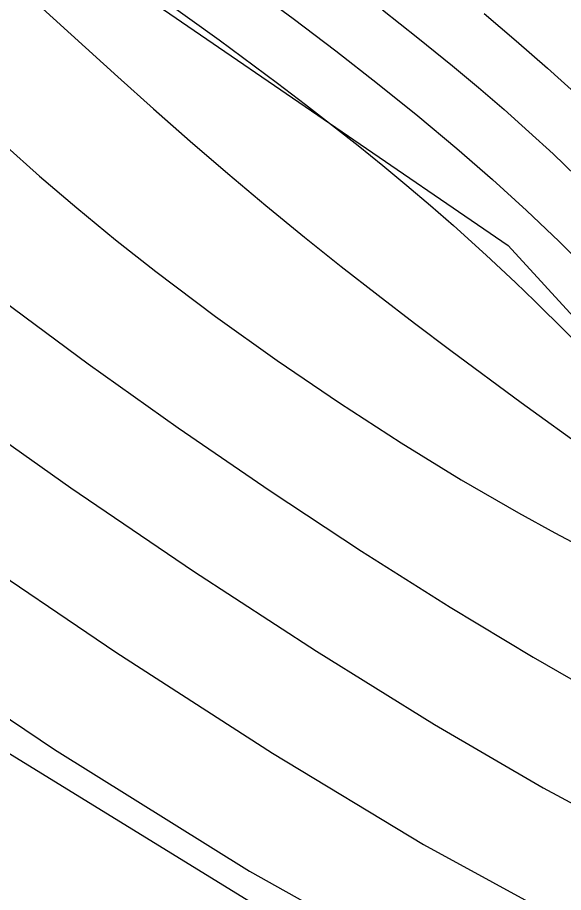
# Model space of a CAD drawing. Extents: x 2356077 to 2359823, y 225951 to 227822.
# Drawn here: x 2357536.02 to 2357545.33, y 226756.27 to 226771.19 of the extents above; entities that cross this region are included whole.
import ezdxf

# ---------------------------------------------------------------- set-up
doc = ezdxf.new("R2010")
doc.units = 0
for name, color, linetype in [('DTM Contours Major', 7, 'Continuous'), ('DTM Contours Minor', 7, 'Continuous'), ('Exist Roads EOP', 7, 'Continuous'), ('PH Exist DTM Breakline', 7, 'Continuous')]:
    doc.layers.add(name, color=color, linetype=linetype)

msp = doc.modelspace()

# ---------------------------------------------------------------- linework, layer by layer
at = {"layer": 'DTM Contours Major'}
for points in [[(2357539.97, 226771.73), (2357540.714, 226771.178), (2357541.444, 226770.625), (2357542.156, 226770.07), (2357542.845, 226769.515), (2357543.507, 226768.962), (2357544.114, 226768.432), (2357544.695, 226767.903), (2357545.251, 226767.372), (2357545.773, 226766.851)], [(2357534.924, 226764.59), (2357536.927, 226763.173), (2357539.018, 226761.752), (2357541.113, 226760.387), (2357543.129, 226759.137), (2357544.983, 226758.062), (2357545.592, 226757.731), (2357546.172, 226757.429), (2357546.724, 226757.155), (2357547.251, 226756.91), (2357547.755, 226756.693), (2357548.255, 226756.246), (2357548.62, 226756.365), (2357548.99, 226756.244)]]:
    msp.add_lwpolyline(points, dxfattribs=at)
at = {"layer": 'DTM Contours Minor'}
for points in [[(2357538.417, 226771.561), (2357539.457, 226770.811), (2357540.45, 226770.076), (2357540.927, 226769.713), (2357541.39, 226769.355), (2357541.824, 226769.012), (2357542.245, 226768.672), (2357542.655, 226768.331), (2357543.056, 226767.99), (2357543.451, 226767.646), (2357544.007, 226767.143), (2357544.506, 226766.675), (2357544.839, 226766.355), (2357545.37, 226765.831), (2357546.446, 226764.741), (2357547.544, 226763.623), (2357548.42, 226762.751), (2357548.741, 226762.439), (2357549.158, 226762.041), (2357551.7, 226759.651), (2357551.942, 226759.42), (2357554.28, 226756.96), (2357554.744, 226756.381), (2357555.096, 226755.844)], [(2357536.381, 226771.404), (2357537.725, 226770.18), (2357538.336, 226769.636), (2357538.963, 226769.086), (2357539.603, 226768.536), (2357540.253, 226767.99), (2357540.91, 226767.45), (2357541.537, 226766.949), (2357542.164, 226766.459), (2357542.788, 226765.98), (2357543.405, 226765.516), (2357544.607, 226764.629), (2357545.771, 226763.789)], [(2357542.24, 226771.324), (2357542.845, 226770.849), (2357543.433, 226770.372), (2357543.88, 226769.998), (2357544.315, 226769.623), (2357544.738, 226769.247), (2357545.148, 226768.869), (2357545.545, 226768.489)], [(2357543.972, 226771.26), (2357544.521, 226770.799), (2357545.056, 226770.332), (2357545.575, 226769.858)], [(2357535.781, 226769.032), (2357536.39, 226768.49), (2357537.026, 226767.946), (2357537.687, 226767.403), (2357538.374, 226766.861), (2357539.393, 226766.094), (2357540.444, 226765.345), (2357541.505, 226764.623), (2357542.558, 226763.942), (2357543.582, 226763.313), (2357544.558, 226762.747), (2357545.18, 226762.406), (2357545.773, 226762.096)], [(2357535.768, 226766.366), (2357537.22, 226765.286), (2357538.753, 226764.195), (2357540.322, 226763.121), (2357541.883, 226762.093), (2357543.394, 226761.14), (2357544.809, 226760.289), (2357545.454, 226759.919), (2357546.068, 226759.579), (2357546.654, 226759.268), (2357547.215, 226758.986), (2357547.78, 226758.607), (2357548.31, 226758.006), (2357548.677, 226758.133), (2357549.083, 226758.179), (2357549.862, 226757.885), (2357550.244, 226757.736), (2357550.562, 226757.675), (2357551.399, 226757.84), (2357552.347, 226756.873), (2357553.222, 226756.058)], [(2357535.056, 226762.158), (2357537.694, 226760.372), (2357540.366, 226758.65), (2357542.941, 226757.094), (2357545.29, 226755.806)], [(2357533.394, 226760.901), (2357536.645, 226758.715), (2357539.973, 226756.636), (2357543.21, 226754.826)]]:
    msp.add_lwpolyline(points, dxfattribs=at)
at = {"layer": 'Exist Roads EOP'}
msp.add_lwpolyline([(2357548.158, 226751.097), (2357465.654, 226801.744), (2357379.741, 226854.27), (2357296.317, 226905.048), (2357214.489, 226955.136), (2357131.706, 227005.719), (2357050.471, 227054.837), (2356971.347, 227103.361), (2356888.766, 227153.021), (2356805.008, 227204.071), (2356729.232, 227250.322), (2356641.873, 227303.321), (2356558.204, 227353.943), (2356475.441, 227404.348), (2356389.192, 227456.864), (2356305.906, 227507.596), (2356229.771, 227554.142)], dxfattribs=at)
at = {"layer": 'PH Exist DTM Breakline'}
msp.add_lwpolyline([(2357449.54, 226831.674), (2357457.14, 226828.218), (2357462.087, 226826.502), (2357466.896, 226823.962), (2357470.295, 226820.316), (2357473.526, 226813.752), (2357479.16, 226809.093), (2357487.535, 226804.28), (2357493.485, 226799.296), (2357499.419, 226796.029), (2357505.245, 226793.35), (2357512.025, 226789.804), (2357517.214, 226785.073), (2357521.682, 226779.233), (2357525.08, 226777.234), (2357531.51, 226773.973), (2357538.505, 226771.332), (2357544.382, 226767.304), (2357548.598, 226762.711), (2357550.249, 226759.589)], dxfattribs=at)

doc.saveas('drawing.dxf')
